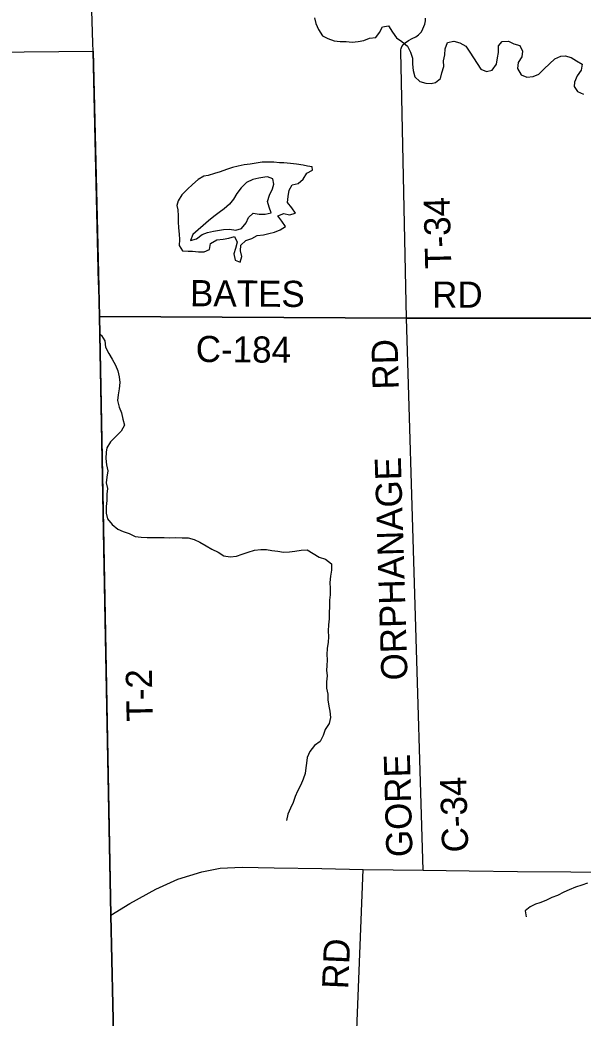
# Model space of a CAD drawing. Extents: x 1857828 to 2277390, y 930619 to 1324581.
# Drawn here: x 2011016 to 2017469, y 1185413 to 1196864 of the extents above; entities that cross this region are included whole.
import ezdxf

# ---------------------------------------------------------------- set-up
doc = ezdxf.new("R2010")
doc.units = 0
for name, color, linetype in [('GM_X_Adjacent_County', 7, 'Continuous'), ('GM_X_County', 7, 'Continuous'), ('GM_X_County_Road', 7, 'Continuous'), ('GM_X_County_Road_Text', 7, 'Continuous'), ('GM_X_Minor_Lake', 7, 'Continuous'), ('GM_X_Minor_River', 7, 'Continuous'), ('GM_X_Township', 7, 'Continuous'), ('GM_X_Township_Road', 7, 'Continuous'), ('GM_X_Township_Road_Text', 7, 'Continuous'), ('GM_X_US_Route', 7, 'Continuous')]:
    doc.layers.add(name, color=color, linetype=linetype)

msp = doc.modelspace()

# ---------------------------------------------------------------- linework, layer by layer
at = {"layer": 'GM_X_Adjacent_County'}
for points in [[(2006321, 1196454), (2011853, 1196506), (2011851, 1196596), (2011818, 1197728)], [(1996226, 1196377), (2001347, 1196432), (2006321, 1196454), (2011853, 1196506), (2011918, 1193798), (2011927, 1193461), (2012059, 1186592), (2012116, 1184031), (2012150, 1182773), (2012194, 1180790), (2012233, 1179496), (2012268, 1178339), (2012332, 1176351), (2012456, 1169838), (2012513, 1166858), (2012531, 1166018), (2012559, 1164716), (2012647, 1160718), (2012707, 1156038)]]:
    msp.add_lwpolyline(points, dxfattribs=at)
at = {"layer": 'GM_X_County'}
msp.add_lwpolyline([(2012116, 1184031), (2012059, 1186592), (2011927, 1193461), (2011918, 1193798), (2011853, 1196506), (2011851, 1196596), (2011818, 1197728)], dxfattribs=at)
at = {"layer": 'GM_X_County_Road'}
for points in [[(2011927, 1193461), (2015448, 1193442), (2018963, 1193442)], [(2015636, 1187109), (2015448, 1193442)], [(2014670, 1179489), (2014828, 1184020), (2014948, 1187115)]]:
    msp.add_lwpolyline(points, dxfattribs=at)
at = {"layer": 'GM_X_Minor_Lake'}
for points in [[(2014364, 1195180), (2014312, 1195187), (2014260, 1195198), (2014187, 1195208), (2014115, 1195215), (2014042, 1195224), (2013992, 1195225), (2013924, 1195231), (2013853, 1195232), (2013791, 1195233), (2013723, 1195222), (2013653, 1195211), (2013585, 1195201), (2013517, 1195186), (2013452, 1195171), (2013384, 1195148), (2013310, 1195121), (2013244, 1195102), (2013174, 1195081), (2013124, 1195071), (2013058, 1195032), (2012995, 1194975), (2012935, 1194924), (2012870, 1194859), (2012828, 1194787), (2012815, 1194734), (2012825, 1194684), (2012830, 1194616), (2012829, 1194546), (2012834, 1194478), (2012841, 1194407), (2012843, 1194343), (2012842, 1194275), (2012877, 1194215)], [(2012877, 1194215), (2012945, 1194212), (2012995, 1194211), (2013064, 1194205), (2013126, 1194202), (2013188, 1194231), (2013199, 1194299), (2013271, 1194342), (2013343, 1194349), (2013409, 1194362), (2013474, 1194381), (2013504, 1194315), (2013487, 1194242), (2013466, 1194180), (2013481, 1194108), (2013539, 1194084), (2013560, 1194151), (2013542, 1194215), (2013549, 1194281), (2013603, 1194334), (2013673, 1194357), (2013736, 1194392), (2013809, 1194397), (2013869, 1194413), (2013933, 1194430), (2013999, 1194457), (2014061, 1194494), (2014018, 1194555), (2013971, 1194615), (2014041, 1194642), (2014107, 1194627), (2014175, 1194646), (2014133, 1194707), (2014082, 1194771), (2014089, 1194839), (2014102, 1194912), (2014136, 1194972), (2014206, 1194987), (2014263, 1195038), (2014305, 1195107), (2014369, 1195141), (2014364, 1195180)], [(2013823, 1195061), (2013755, 1195050), (2013685, 1195035), (2013613, 1194998), (2013550, 1194937), (2013502, 1194873), (2013465, 1194806), (2013419, 1194751), (2013357, 1194698), (2013298, 1194654), (2013236, 1194607), (2013178, 1194558), (2013117, 1194505), (2013057, 1194456), (2012997, 1194401), (2012972, 1194335), (2013038, 1194352), (2013104, 1194402), (2013166, 1194427), (2013234, 1194440)], [(2013823, 1195061), (2013823, 1195061), (2013755, 1195050), (2013685, 1195035), (2013613, 1194998), (2013550, 1194937), (2013502, 1194873), (2013465, 1194806), (2013419, 1194751), (2013357, 1194698), (2013298, 1194654), (2013236, 1194607), (2013178, 1194558), (2013117, 1194505), (2013057, 1194456), (2012997, 1194401), (2012972, 1194335), (2013038, 1194352), (2013104, 1194402), (2013166, 1194427), (2013234, 1194440)], [(2013234, 1194440), (2013280, 1194447), (2013348, 1194459), (2013416, 1194462), (2013489, 1194453), (2013555, 1194470), (2013610, 1194537), (2013636, 1194599), (2013687, 1194646), (2013756, 1194635), (2013828, 1194636), (2013894, 1194650), (2013871, 1194716), (2013853, 1194782), (2013874, 1194855), (2013909, 1194927), (2013925, 1194978), (2013916, 1195042), (2013853, 1195065), (2013823, 1195061)], [(2013234, 1194440), (2013280, 1194447), (2013348, 1194459), (2013416, 1194462), (2013489, 1194453), (2013555, 1194470), (2013610, 1194537), (2013636, 1194599), (2013687, 1194646), (2013756, 1194635), (2013828, 1194636), (2013894, 1194650), (2013871, 1194716), (2013853, 1194782), (2013874, 1194855), (2013909, 1194927), (2013925, 1194978), (2013916, 1195042), (2013853, 1195065), (2013822, 1195061)]]:
    msp.add_lwpolyline(points, dxfattribs=at)
at = {"layer": 'GM_X_Minor_River'}
for points in [[(2014393, 1196887), (2014408, 1196823), (2014437, 1196753), (2014482, 1196682), (2014546, 1196652), (2014617, 1196625), (2014685, 1196618), (2014754, 1196617), (2014822, 1196609), (2014894, 1196618), (2014956, 1196629), (2015022, 1196654), (2015093, 1196663), (2015136, 1196721), (2015170, 1196784), (2015240, 1196795), (2015287, 1196723), (2015332, 1196659), (2015394, 1196618), (2015459, 1196563), (2015492, 1196495), (2015513, 1196427), (2015514, 1196355), (2015521, 1196282), (2015540, 1196210), (2015598, 1196157), (2015667, 1196140), (2015729, 1196136), (2015779, 1196145), (2015835, 1196192), (2015850, 1196256), (2015874, 1196329), (2015871, 1196395), (2015884, 1196463), (2015891, 1196531), (2015917, 1196604), (2015989, 1196619)], [(2015989, 1196619), (2016059, 1196600), (2016126, 1196564), (2016171, 1196495), (2016257, 1196363), (2016298, 1196301), (2016362, 1196272), (2016428, 1196287), (2016478, 1196358), (2016489, 1196428), (2016500, 1196492), (2016500, 1196565), (2016543, 1196615), (2016615, 1196622), (2016678, 1196591), (2016745, 1196571), (2016777, 1196506), (2016768, 1196441), (2016725, 1196375), (2016719, 1196306), (2016760, 1196236), (2016827, 1196209), (2016899, 1196216), (2016961, 1196243), (2017023, 1196302), (2017086, 1196361), (2017148, 1196416), (2017214, 1196450), (2017266, 1196453), (2017333, 1196432), (2017395, 1196396), (2017458, 1196355), (2017447, 1196287), (2017403, 1196224), (2017370, 1196151), (2017368, 1196101), (2017407, 1196043), (2017474, 1196014)], [(2011934, 1193259), (2011952, 1193245), (2011987, 1193182), (2011996, 1193110), (2012033, 1193038), (2012074, 1192972), (2012112, 1192904), (2012139, 1192840), (2012152, 1192770), (2012159, 1192704), (2012152, 1192632), (2012142, 1192563), (2012133, 1192497), (2012152, 1192423), (2012179, 1192355), (2012196, 1192283), (2012215, 1192215), (2012175, 1192146), (2012116, 1192086), (2012052, 1192025), (2012013, 1191956), (2012003, 1191906), (2012000, 1191833), (2012009, 1191761), (2012022, 1191691), (2012013, 1191619), (2012005, 1191555), (2012018, 1191489), (2012013, 1191424), (2012010, 1191352), (2012002, 1191282), (2012005, 1191207), (2012018, 1191139), (2012073, 1191074), (2012136, 1191022), (2012198, 1190993), (2012269, 1190972), (2012338, 1190938), (2012406, 1190931), (2012474, 1190926), (2012525, 1190925), (2012667, 1190926), (2012735, 1190923), (2012804, 1190926), (2012876, 1190921), (2012944, 1190921), (2013011, 1190904), (2013079, 1190873), (2013150, 1190829), (2013215, 1190792), (2013286, 1190759), (2013354, 1190715), (2013425, 1190704), (2013499, 1190713), (2013563, 1190736), (2013631, 1190759), (2013703, 1190782), (2013775, 1190790), (2013840, 1190789), (2013904, 1190778), (2013972, 1190769), (2014037, 1190757), (2014105, 1190760), (2014165, 1190769), (2014237, 1190782), (2014306, 1190785), (2014376, 1190741), (2014445, 1190702), (2014516, 1190677), (2014585, 1190625), (2014587, 1190553), (2014576, 1190481), (2014569, 1190410), (2014572, 1190342), (2014573, 1190270), (2014565, 1190206), (2014562, 1190135), (2014561, 1190063), (2014558, 1189993), (2014552, 1189925), (2014547, 1189854), (2014552, 1189788), (2014547, 1189724), (2014537, 1189654), (2014534, 1189585), (2014535, 1189521), (2014534, 1189455), (2014530, 1189403), (2014535, 1189339), (2014528, 1189270), (2014530, 1189198), (2014545, 1189130), (2014544, 1189062), (2014555, 1188990), (2014568, 1188932), (2014576, 1188859), (2014559, 1188791), (2014514, 1188724), (2014492, 1188654), (2014455, 1188585), (2014391, 1188538)], [(2014391, 1188538), (2014338, 1188471), (2014308, 1188403), (2014299, 1188335), (2014294, 1188284), (2014286, 1188218), (2014263, 1188154), (2014234, 1188089), (2014196, 1188016), (2014171, 1187956), (2014146, 1187887), (2014116, 1187819), (2014087, 1187752), (2014072, 1187680)], [(2017522, 1186961), (2017454, 1186938), (2017384, 1186915), (2017310, 1186883), (2017248, 1186856), (2017176, 1186819), (2017110, 1186796), (2017042, 1186761), (2016976, 1186736), (2016924, 1186718), (2016863, 1186689), (2016807, 1186642), (2016816, 1186572)]]:
    msp.add_lwpolyline(points, dxfattribs=at)
at = {"layer": 'GM_X_Township'}
for points in [[(2030478, 1193460), (2026607, 1193454), (2023011, 1193448), (2018963, 1193442), (2015448, 1193442), (2011927, 1193461), (2011918, 1193798), (2011853, 1196506), (2011851, 1196596), (2011818, 1197728)], [(2032206, 1165870), (2028230, 1165900), (2021617, 1165950), (2017576, 1165980), (2013892, 1166008), (2012531, 1166018), (2012513, 1166858), (2012456, 1169838), (2012332, 1176351), (2012268, 1178339), (2012233, 1179496), (2012194, 1180790), (2012150, 1182773), (2012116, 1184031), (2012059, 1186592), (2011927, 1193461), (2015448, 1193442), (2018963, 1193442), (2023011, 1193448), (2026607, 1193454), (2030478, 1193460)]]:
    msp.add_lwpolyline(points, dxfattribs=at)
at = {"layer": 'GM_X_Township_Road'}
for points in [[(2011853, 1196506), (2011851, 1196596), (2011818, 1197728), (2011803, 1198220), (2011801, 1198300)], [(2015448, 1193442), (2015385, 1196331), (2015381, 1196496), (2015381, 1196522), (2015385, 1196538), (2015391, 1196560), (2015410, 1196582), (2015432, 1196602), (2015468, 1196628), (2015510, 1196650), (2015552, 1196672), (2015585, 1196694), (2015617, 1196728), (2015635, 1196762), (2015657, 1196814), (2015663, 1196852), (2015665, 1196883)], [(2011886, 1195147), (2011853, 1196506)], [(2011917, 1193842), (2011886, 1195147)], [(2011927, 1193461), (2011927, 1193461), (2011918, 1193798), (2011917, 1193842)], [(2011994, 1189974), (2011927, 1193461)], [(2012059, 1186592), (2011994, 1189974)]]:
    msp.add_lwpolyline(points, dxfattribs=at)
at = {"layer": 'GM_X_US_Route'}
msp.add_lwpolyline([(2012059, 1186592), (2012276, 1186726), (2012573, 1186893), (2012824, 1187005), (2013099, 1187090), (2013310, 1187132), (2013563, 1187142), (2013928, 1187136), (2014474, 1187127), (2014948, 1187115), (2015636, 1187109), (2016163, 1187102), (2016719, 1187094), (2017329, 1187089), (2017963, 1187083), (2018576, 1187073), (2018743, 1187072), (2019210, 1187068), (2019879, 1187060), (2020591, 1187053), (2021091, 1187047), (2021280, 1187046)], dxfattribs=at)

# ---------------------------------------------------------------- texts
at = {"layer": 'GM_X_County_Road_Text'}
for s, rotation, p in [('BATES', 359.5662, (2012964, 1193580)), ('RD', 0, (2015740, 1193562)), ('C-184', 359.4494, (2013029, 1192940)), ('RD', 91.4806, (2015358, 1192627)), ('ORPHANAGE', 91.7493, (2015459, 1189291)), ('GORE', 91.5142, (2015516, 1187263)), ('C-34', 91.7153, (2016155, 1187317)), ('RD', 87.5314, (2014777, 1185740))]:
    msp.add_text(s, height=300, rotation=rotation, dxfattribs=at).set_placement(p)
at = {"layer": 'GM_X_Township_Road_Text'}
for s, rotation, p in [('T-34', 91.4137, (2015961, 1194011)), ('T-2', 91.1215, (2012539, 1188817))]:
    msp.add_text(s, height=300, rotation=rotation, dxfattribs=at).set_placement(p)

doc.saveas('drawing.dxf')
